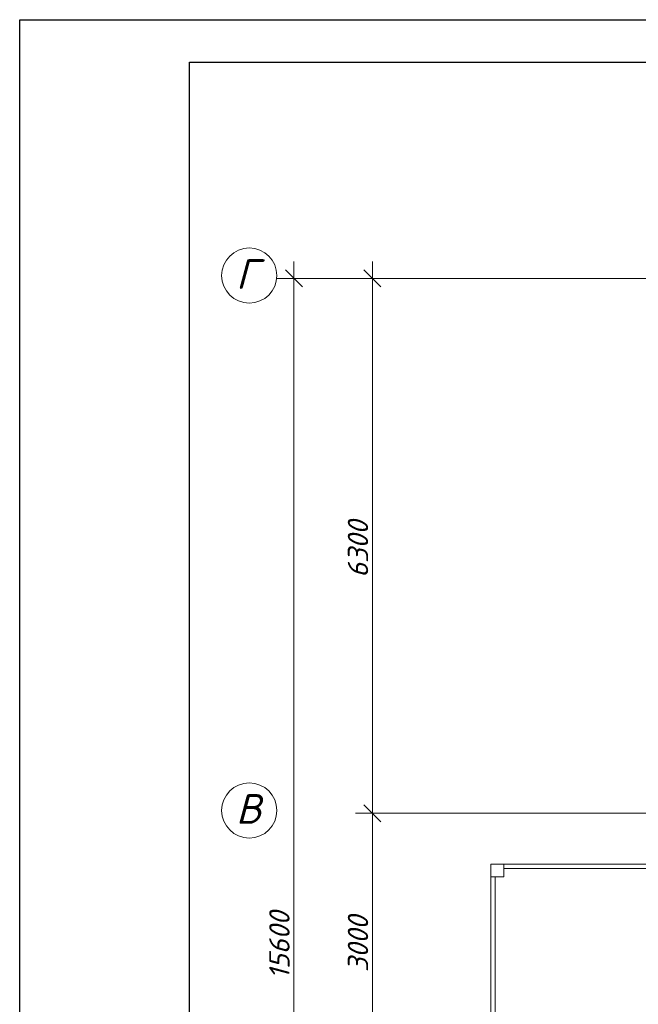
# Model space of a CAD drawing. Header units: millimetres. Extents: x 1114507 to 93926427, y 174473 to 817039.
# Tile 264 of 483: x 1715424 to 1722706, y 773875 to 785472. Entities that reach past the tile are written whole.
import ezdxf

# ---------------------------------------------------------------- set-up
doc = ezdxf.new("R2010")
doc.units = ezdxf.units.MM
doc.layers.add('kcd_tx', color=7, linetype='Continuous')
doc.layers.add('PLAN', color=250, linetype='Continuous', lineweight=25)
doc.layers.add('размеры', color=12, linetype='Continuous', lineweight=15)
doc.styles.get("Standard").update_dxf_attribs({"font": 'isocpeui.ttf'})

# ---------------------------------------------------------------- blocks, each defined once
blk = doc.blocks.new('blokqav2mak')
at = {"color": 0, "linetype": 'ByBlock', "lineweight": 0}
for p, q in [((1541155, 782325), (1540955, 782525)), ((1542080, 782325), (1541880, 782525)), ((1541880, 776225), (1542080, 776025)), ((1542080, 776025), (1541880, 776225))]:
    blk.add_line(p, q, dxfattribs=at)
at = {"lineweight": 0, "ltscale": 100}
for p, q in [((1543375, 775525, 0), (1543375, 769325, 0)), ((1545375, 775525), (1543375, 775525)), ((1545325, 775475), (1543525, 775475)), ((1543425, 775375, 0), (1543425, 769475, 0))]:
    blk.add_line(p, q, dxfattribs=at)
at = {"layer": 'kcd_tx', "color": 152, "lineweight": 0, "ltscale": 100}
for p, q in [((1541055, 766625), (1541055, 782625)), ((1541980, 782625), (1541980, 775925)), ((1545482, 782425), (1540855, 782425)), ((1545482, 782425), (1541780, 782425)), ((1541980, 776325), (1541980, 772925)), ((1545482, 776125), (1541780, 776125)), ((1545482, 776125), (1541780, 776125))]:
    blk.add_line(p, q, dxfattribs=at)
at = {"layer": 'PLAN', "color": 158, "lineweight": 0}
for centre in [(1540530, 782458), (1540530, 776158)]:
    blk.add_circle(centre, 325, dxfattribs=at)
at = {"layer": 'размеры', "lineweight": 0, "ltscale": 5}
for p, q in [((1543525, 775525), (1543375, 775525)), ((1543375, 775525), (1543375, 775375)), ((1543525, 775375), (1543525, 775525)), ((1543375, 775375), (1543525, 775375))]:
    blk.add_line(p, q, dxfattribs=at)
at = {"layer": 'kcd_tx', "color": 152, "lineweight": 0}
for s, p in [('6300', (1541930, 778899)), ('15600', (1541005, 774170)), ('3000', (1541930, 774255))]:
    blk.add_text(s, height=240, rotation=90, dxfattribs=at).set_placement(p)
at = {"layer": 'PLAN', "lineweight": 0}
for s, p in [('Г', (1540373, 782301)), ('B', (1540374, 776001))]:
    blk.add_text(s, height=350, dxfattribs=at).set_placement(p)

msp = doc.modelspace()

# ---------------------------------------------------------------- linework, layer by layer
at = {"color": 5, "elevation": 0}
msp.add_lwpolyline([(1715424.1, 785471.7), (1768282.1, 785471.7), (1768282.1, 755771.7), (1715424.1, 755771.7)], close=True, dxfattribs=at)
at = {"color": 5, "lineweight": 30, "elevation": 0}
msp.add_lwpolyline([(1717424.1, 784971.7), (1767782.1, 784971.7), (1767782.1, 756271.7), (1717424.1, 756271.7)], close=True, dxfattribs=at)
at = {"layer": 'Defpoints', "color": 3, "linetype": 'ByBlock', "elevation": 0}
msp.add_lwpolyline([(1715424.1, 785471.7), (1757424.1, 785471.7), (1757424.1, 755771.7), (1715424.1, 755771.7)], close=True, dxfattribs=at)

# ---------------------------------------------------------------- block references
at = {"color": 0}
msp.add_blockref('blokqav2mak', (177596.2, 0), dxfattribs=at)

doc.saveas('drawing.dxf')
